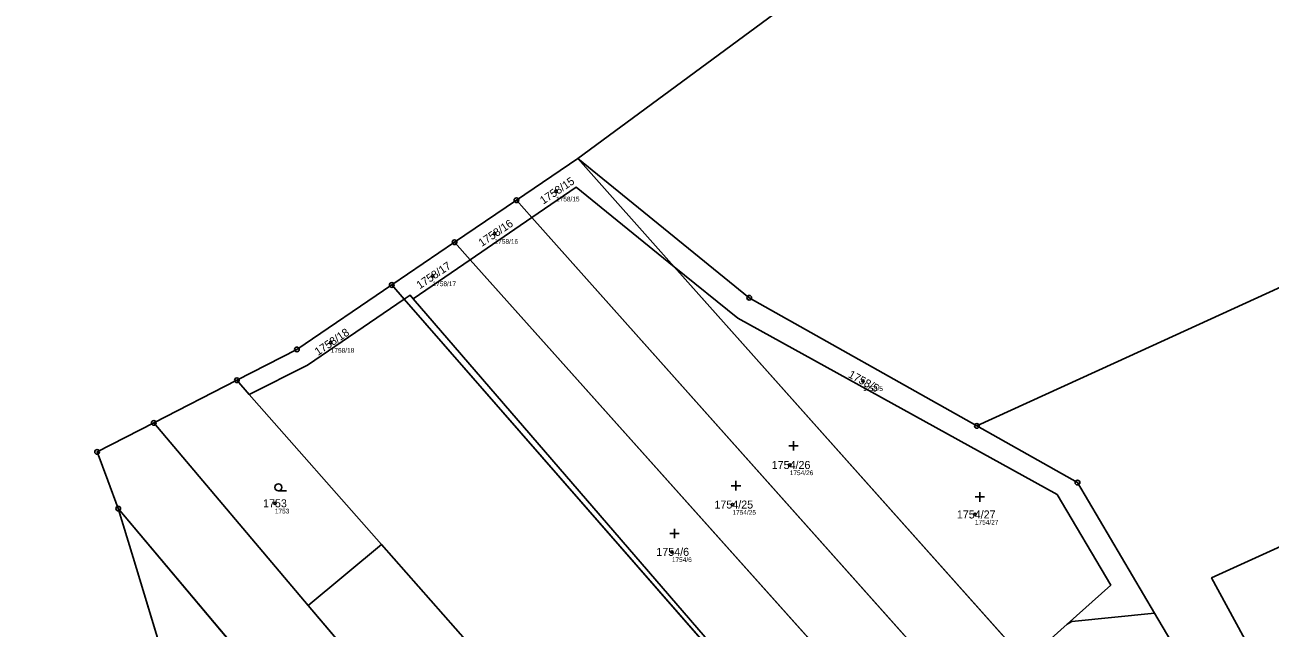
# Model space of a CAD drawing. Extents: x -751550 to -746116, y -1055108 to -1050700.
# Drawn here: x -750591.1 to -750326.6, y -1054210.1 to -1054081.9 of the extents above; entities that cross this region are included whole.
import ezdxf

# ---------------------------------------------------------------- set-up
doc = ezdxf.new("R2010")
doc.units = 0
for name, color, linetype in [('Definiční body', 7, 'Continuous'), ('Hranice parcel', 7, 'Continuous'), ('Parcelní čísla', 7, 'Continuous'), ('Polygon ku', 7, 'Continuous'), ('Polygon parcely', 7, 'Continuous'), ('Značky bodu BP', 7, 'Continuous'), ('Značky kultur', 7, 'Continuous')]:
    doc.layers.add(name, color=color, linetype=linetype)

msp = doc.modelspace()

# ---------------------------------------------------------------- linework, layer by layer
at = {"layer": 'Definiční body'}
for centre in [(-750478.27, -1054117.24), (-750491.32, -1054126.24), (-750504.5, -1054135.24), (-750526.12, -1054149.38), (-750413.05, -1054157.52), (-750428.61, -1054175.4), (-750538, -1054183.54), (-750440.78, -1054183.81), (-750389.28, -1054185.91), (-750453.66, -1054193.86)]:
    msp.add_circle(centre, 0.25, dxfattribs=at)
at = {"layer": 'Hranice parcel'}
for p, q in [((-750473.66, -1054110.29), (-750486.68, -1054119.14)), ((-750473.66, -1054110.29), (-750453.17, -1054133.28)), ((-750486.68, -1054119.14), (-750499.83, -1054128.08)), ((-750486.68, -1054119.14), (-750483.41, -1054122.81)), ((-750483.41, -1054122.81), (-750496.52, -1054131.78)), ((-750390.11, -1054227.5), (-750483.41, -1054122.81)), ((-750499.83, -1054128.08), (-750513.17, -1054137.15)), ((-750499.83, -1054128.08), (-750496.52, -1054131.78)), ((-750496.52, -1054131.78), (-750508.62, -1054140.06)), ((-750401.7, -1054237.87), (-750496.52, -1054131.78)), ((-750453.17, -1054133.28), (-750439.67, -1054144.21)), ((-750378.48, -1054217.08), (-750453.17, -1054133.28)), ((-750513.17, -1054137.15), (-750510.53, -1054140.17)), ((-750407.4, -1054258.24), (-750510.53, -1054140.17)), ((-750546.08, -1054157.4), (-750563.73, -1054166.45)), ((-750543.43, -1054160.4), (-750546.08, -1054157.4)), ((-750515.33, -1054192.28), (-750543.43, -1054160.4)), ((-750563.73, -1054166.45), (-750575.76, -1054172.63)), ((-750563.73, -1054166.45), (-750530.91, -1054205.23)), ((-750575.76, -1054172.63), (-750573.5, -1054178.69)), ((-750573.5, -1054178.69), (-750571.28, -1054184.67)), ((-750473.06, -1054301.3), (-750571.28, -1054184.67)), ((-750571.28, -1054184.67), (-750568.12, -1054195.07)), ((-750530.91, -1054205.23), (-750515.33, -1054192.28)), ((-750515.33, -1054192.28), (-750432.52, -1054286.21)), ((-750568.12, -1054195.07), (-750560.86, -1054218.95)), ((-750451.73, -1054298.76), (-750530.91, -1054205.23)), ((-750369.66, -1054209.19), (-750376.48, -1054215.29))]:
    msp.add_line(p, q, dxfattribs=at)
for points in [[(-750329.96, -1054026.36), (-750384.89, -1054053.74), (-750427.96, -1054076.64), (-750473.66, -1054110.29)], [(-750388.87, -1054167.1), (-750359.68, -1054153.75), (-750222.58, -1054091.06), (-750218.31, -1054086.63), (-750191.54, -1054131.67), (-750196.77, -1054134.67), (-750204.41, -1054138.15), (-750339.01, -1054199.4), (-750312.91, -1054247.48), (-750301.64, -1054274.65), (-750280.56, -1054274.63), (-750277.31, -1054288.33)], [(-750388.87, -1054167.1), (-750437.22, -1054139.86), (-750473.66, -1054110.29)], [(-750453.17, -1054133.28), (-750474.02, -1054116.39), (-750483.41, -1054122.81)], [(-750513.17, -1054137.15), (-750533.33, -1054150.85), (-750546.08, -1054157.4)], [(-750510.53, -1054140.17), (-750531.08, -1054154.16), (-750543.43, -1054160.4)], [(-750508.62, -1054140.06), (-750509.27, -1054139.31), (-750510.53, -1054140.17)], [(-750508.62, -1054140.06), (-750414.44, -1054249.27), (-750401.7, -1054237.87)], [(-750439.67, -1054144.21), (-750371.8, -1054181.69), (-750360.44, -1054200.93), (-750369.66, -1054209.19)], [(-750351.1, -1054206.9), (-750367.49, -1054179.14), (-750388.87, -1054167.1)], [(-750351.1, -1054206.9), (-750368.66, -1054208.68), (-750369.66, -1054209.19)], [(-750317.92, -1054285.02), (-750324.98, -1054251.15), (-750351.1, -1054206.9)]]:
    msp.add_lwpolyline(points, dxfattribs=at)
at = {"layer": 'Polygon ku'}
for points in [[(-750309.49, -1053805.27), (-750308.17, -1053815.31), (-750305.52, -1053818.56), (-750296.16, -1053822.63), (-750291.93, -1053826.18), (-750283.32, -1053828.67), (-750285.57, -1053845), (-750281.52, -1053870.46), (-750281.95, -1053891.78), (-750281.44, -1053903.05), (-750276.44, -1053904.31), (-750274.66, -1053910.13), (-750261.64, -1053915.81), (-750258.81, -1053918.27), (-750244.09, -1053924.59), (-750229.21, -1053969.1), (-750268.88, -1053996.49), (-750327.17, -1054024.97), (-750329.96, -1054026.36), (-750384.89, -1054053.74), (-750427.96, -1054076.64), (-750473.66, -1054110.29)], [(-750473.66, -1054110.29), (-750486.68, -1054119.14), (-750499.83, -1054128.08), (-750513.17, -1054137.15), (-750533.33, -1054150.85), (-750546.08, -1054157.4), (-750563.73, -1054166.45), (-750575.76, -1054172.63), (-750573.5, -1054178.69), (-750571.28, -1054184.67), (-750568.12, -1054195.07), (-750560.86, -1054218.95), (-750571.15, -1054226.77), (-750622.01, -1054265.4)]]:
    msp.add_lwpolyline(points, dxfattribs=at)
at = {"layer": 'Polygon parcely'}
for points in [[(-750427.96, -1054076.64), (-750473.66, -1054110.29), (-750437.22, -1054139.86), (-750388.87, -1054167.1), (-750359.68, -1054153.75), (-750222.58, -1054091.06)], [(-750204.41, -1054138.15), (-750339.01, -1054199.4), (-750312.91, -1054247.48)]]:
    msp.add_lwpolyline(points, dxfattribs=at)
for points in [[(-750351.1, -1054206.9), (-750324.98, -1054251.15), (-750317.92, -1054285.02), (-750278.04, -1054290.85), (-750277.31, -1054288.33), (-750280.56, -1054274.63), (-750301.64, -1054274.65), (-750312.91, -1054247.48), (-750339.01, -1054199.4), (-750204.41, -1054138.15), (-750196.77, -1054134.67), (-750191.54, -1054131.67), (-750218.31, -1054086.63), (-750222.58, -1054091.06), (-750359.68, -1054153.75), (-750388.87, -1054167.1), (-750367.49, -1054179.14)], [(-750486.68, -1054119.14), (-750483.41, -1054122.81), (-750474.02, -1054116.39), (-750453.17, -1054133.28), (-750473.66, -1054110.29)], [(-750453.17, -1054133.28), (-750439.67, -1054144.21), (-750371.8, -1054181.69), (-750360.44, -1054200.93), (-750369.66, -1054209.19), (-750368.66, -1054208.68), (-750351.1, -1054206.9), (-750367.49, -1054179.14), (-750388.87, -1054167.1), (-750437.22, -1054139.86), (-750473.66, -1054110.29)], [(-750378.48, -1054217.08), (-750453.17, -1054133.28), (-750474.02, -1054116.39), (-750483.41, -1054122.81), (-750390.11, -1054227.5)], [(-750496.52, -1054131.78), (-750483.41, -1054122.81), (-750486.68, -1054119.14), (-750499.83, -1054128.08)], [(-750496.52, -1054131.78), (-750401.7, -1054237.87), (-750391.4, -1054228.65), (-750390.11, -1054227.5), (-750483.41, -1054122.81)], [(-750513.17, -1054137.15), (-750510.53, -1054140.17), (-750509.27, -1054139.31), (-750508.62, -1054140.06), (-750496.52, -1054131.78), (-750499.83, -1054128.08)], [(-750401.7, -1054237.87), (-750496.52, -1054131.78), (-750508.62, -1054140.06), (-750414.44, -1054249.27)], [(-750376.48, -1054215.29), (-750369.66, -1054209.19), (-750360.44, -1054200.93), (-750371.8, -1054181.69), (-750439.67, -1054144.21), (-750453.17, -1054133.28), (-750378.48, -1054217.08)], [(-750546.08, -1054157.4), (-750543.43, -1054160.4), (-750531.08, -1054154.16), (-750510.53, -1054140.17), (-750513.17, -1054137.15), (-750533.33, -1054150.85)], [(-750424.93, -1054277.77), (-750407.4, -1054258.24), (-750510.53, -1054140.17), (-750531.08, -1054154.16), (-750543.43, -1054160.4), (-750515.33, -1054192.28), (-750432.52, -1054286.21), (-750432.39, -1054286.11)], [(-750509.27, -1054139.31), (-750510.53, -1054140.17), (-750407.4, -1054258.24), (-750406.14, -1054256.83), (-750398.25, -1054241.73), (-750401.7, -1054237.87), (-750414.44, -1054249.27), (-750508.62, -1054140.06)], [(-750530.91, -1054205.23), (-750515.33, -1054192.28), (-750543.43, -1054160.4), (-750546.08, -1054157.4), (-750563.73, -1054166.45)], [(-750575.76, -1054172.63), (-750573.5, -1054178.69), (-750571.28, -1054184.67), (-750473.06, -1054301.3), (-750470.88, -1054303.76), (-750467.07, -1054298.38), (-750458.46, -1054298.76), (-750453.02, -1054299), (-750451.73, -1054298.76), (-750530.91, -1054205.23), (-750563.73, -1054166.45)], [(-750571.28, -1054184.67), (-750568.12, -1054195.07), (-750560.86, -1054218.95), (-750571.15, -1054226.77), (-750529.12, -1054289.13), (-750520.89, -1054291.2), (-750511.41, -1054294.43), (-750502.2, -1054298.67), (-750492.56, -1054301.01), (-750483.25, -1054303.05), (-750475.03, -1054304.04), (-750474.1, -1054303.73), (-750473.81, -1054303.43), (-750473.06, -1054301.3)], [(-750440.64, -1054292.78), (-750432.52, -1054286.21), (-750515.33, -1054192.28), (-750530.91, -1054205.23), (-750451.73, -1054298.76), (-750446.92, -1054297.86)], [(-750324.98, -1054251.15), (-750351.1, -1054206.9), (-750368.66, -1054208.68), (-750369.66, -1054209.19), (-750376.48, -1054215.29), (-750372.38, -1054223.92), (-750345.06, -1054254.57), (-750317.92, -1054285.02)]]:
    msp.add_lwpolyline(points, close=True, dxfattribs=at)
at = {"layer": 'Značky bodu BP'}
for centre, radius in [((-750486.68, -1054119.14), 0.5), ((-750486.68, -1054119.14), 0.0303), ((-750499.83, -1054128.08), 0.5), ((-750499.83, -1054128.08), 0.0303), ((-750513.17, -1054137.15), 0.5), ((-750513.17, -1054137.15), 0.0303), ((-750437.22, -1054139.86), 0.5), ((-750437.22, -1054139.86), 0.0303), ((-750533.33, -1054150.85), 0.5), ((-750533.33, -1054150.85), 0.0303), ((-750546.08, -1054157.4), 0.5), ((-750546.08, -1054157.4), 0.0303), ((-750563.73, -1054166.45), 0.5), ((-750563.73, -1054166.45), 0.0303), ((-750388.87, -1054167.1), 0.5), ((-750388.87, -1054167.1), 0.0303), ((-750575.76, -1054172.63), 0.5), ((-750575.76, -1054172.63), 0.0303), ((-750367.49, -1054179.14), 0.5), ((-750367.49, -1054179.14), 0.0303), ((-750571.28, -1054184.67), 0.5), ((-750571.28, -1054184.67), 0.0303)]:
    msp.add_circle(centre, radius, dxfattribs=at)
at = {"layer": 'Značky kultur'}
for p, q in [((-750427.84, -1054172.31), (-750427.84, -1054170.31)), ((-750426.84, -1054171.31), (-750428.84, -1054171.31)), ((-750537.25, -1054180.9), (-750535.5, -1054180.9)), ((-750439.04, -1054179.8), (-750441.04, -1054179.8)), ((-750440.04, -1054180.8), (-750440.04, -1054178.8)), ((-750387.26, -1054182.2), (-750389.26, -1054182.2)), ((-750388.26, -1054183.2), (-750388.26, -1054181.2)), ((-750453.12, -1054190.98), (-750453.12, -1054188.98)), ((-750452.12, -1054189.98), (-750454.12, -1054189.98))]:
    msp.add_line(p, q, dxfattribs=at)
msp.add_circle((-750537.25, -1054180.15), 0.75, dxfattribs=at)

# ---------------------------------------------------------------- texts
at = {"layer": 'Definiční body'}
for s, p in [('1758/15', (-750478.27, -1054119.4)), ('1758/16', (-750491.32, -1054128.4)), ('1758/17', (-750504.5, -1054137.4)), ('1758/18', (-750526.12, -1054151.54)), ('1758/5', (-750413.05, -1054159.68)), ('1754/26', (-750428.61, -1054177.56)), ('1753', (-750538, -1054185.7)), ('1754/25', (-750440.78, -1054185.97)), ('1754/27', (-750389.28, -1054188.07)), ('1754/6', (-750453.66, -1054196.02))]:
    msp.add_text(s, height=1, dxfattribs=at).set_placement(p)
at = {"layer": 'Parcelní čísla'}
for s, rotation, p in [('1758/15', 34, (-750480.98, -1054120.09)), ('1758/16', 34, (-750494.03, -1054129.09)), ('1758/17', 34, (-750507.21, -1054138.09)), ('1758/18', 34, (-750528.83, -1054152.23)), ('1758/5', 331, (-750416.35, -1054156.66))]:
    msp.add_text(s, height=1.7, rotation=rotation, dxfattribs=at).set_placement(p)
for s, p in [('1754/26', (-750432.45, -1054176.25)), ('1753', (-750540.51, -1054184.39)), ('1754/25', (-750444.62, -1054184.66)), ('1754/27', (-750393.12, -1054186.76)), ('1754/6', (-750456.96, -1054194.71))]:
    msp.add_text(s, height=1.7, dxfattribs=at).set_placement(p)

doc.saveas('drawing.dxf')
